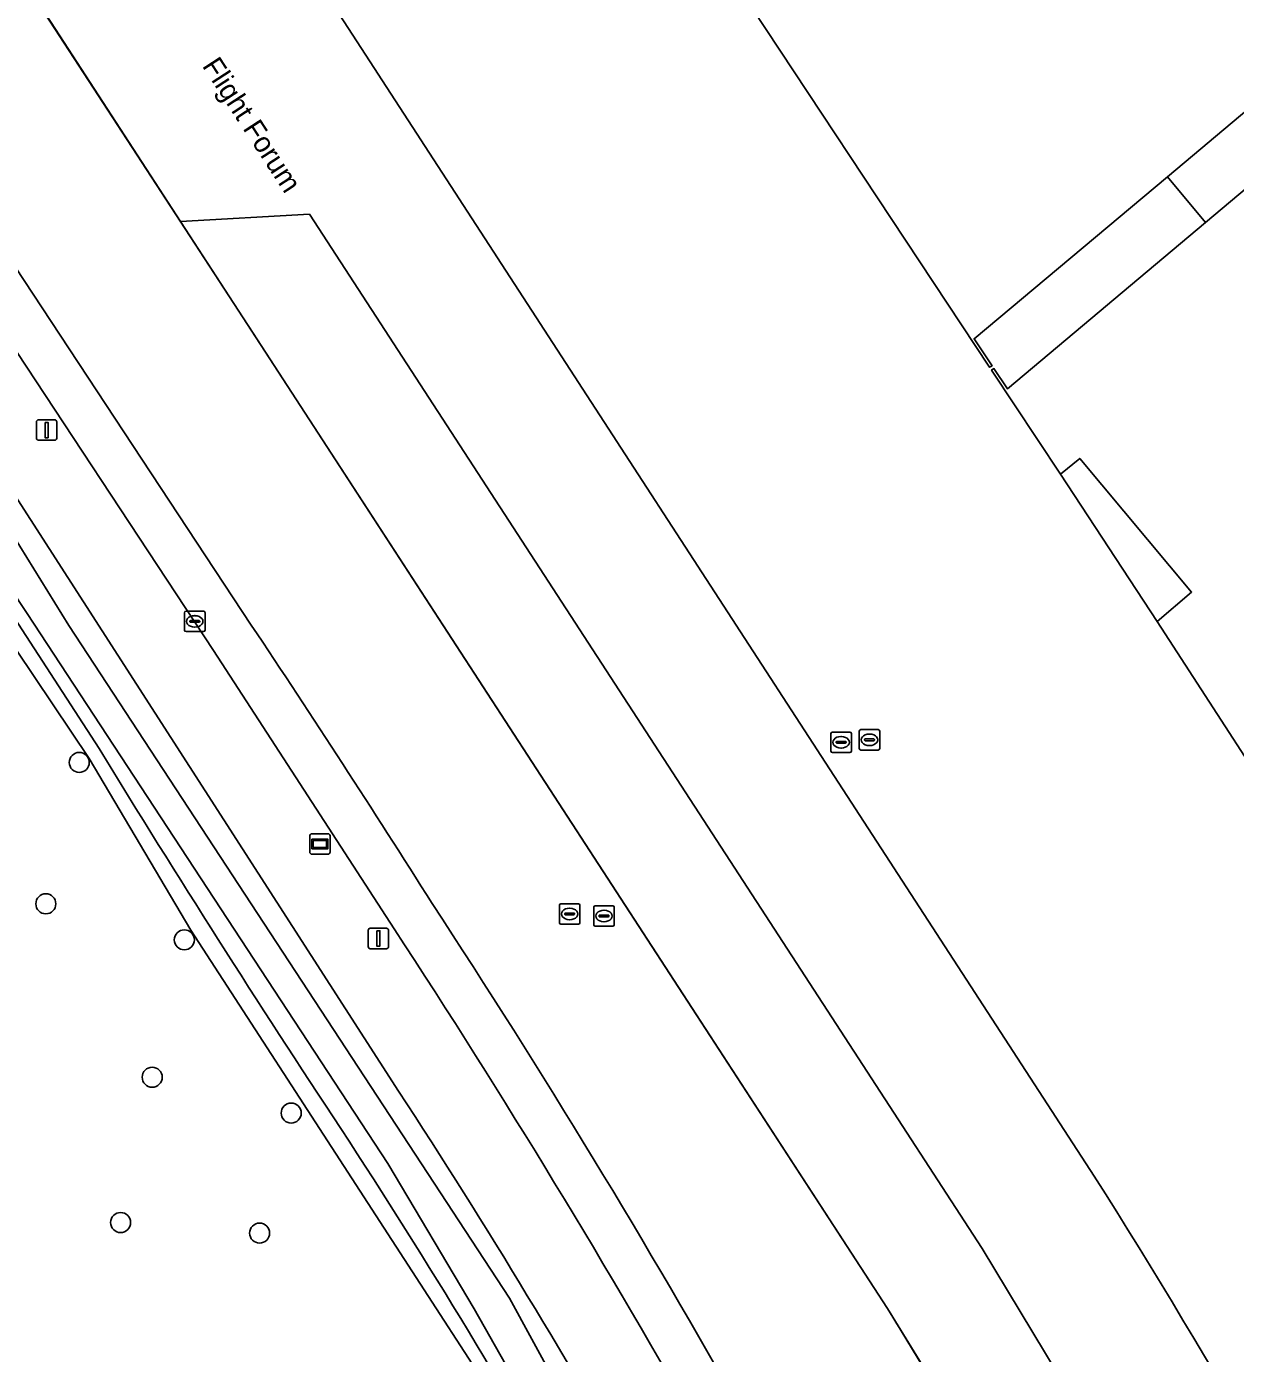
# Model space of a CAD drawing. Extents: x 155018 to 156648, y 383979 to 385733.
# Drawn here: x 156136.5 to 156195.5, y 384791.5 to 384856.3 of the extents above; entities that cross this region are included whole.
import ezdxf

# ---------------------------------------------------------------- set-up
doc = ezdxf.new("R2010")
doc.units = 0
for name, color, linetype in [('IMGEO_Boom', 7, 'Continuous'), ('IMGEO_Brandkraan', 7, 'Continuous'), ('IMGEO_Erf', 7, 'Continuous'), ('IMGEO_Groenvoorziening', 7, 'Continuous'), ('IMGEO_Lichtmast', 7, 'Continuous'), ('IMGEO_Lijnafwatering', 7, 'Continuous'), ('IMGEO_Oever', 7, 'Continuous'), ('IMGEO_Openbare_ruimte_label', 7, 'Continuous'), ('IMGEO_Pand', 7, 'Continuous'), ('IMGEO_Pand_overbouw', 7, 'Continuous'), ('IMGEO_Parkeervlak_gesloten', 7, 'Continuous'), ('IMGEO_Rijbaan_lokaal_gesloten', 7, 'Continuous'), ('IMGEO_Rijbaan_regionaal_gesloten', 7, 'Continuous'), ('IMGEO_Rioolput', 7, 'Continuous'), ('IMGEO_Verklikker', 7, 'Continuous'), ('IMGEO_Voetpad_open', 7, 'Continuous'), ('IMGEO_Waterloop', 7, 'Continuous')]:
    doc.layers.add(name, color=color, linetype=linetype)

msp = doc.modelspace()

# ---------------------------------------------------------------- linework, layer by layer
at = {"layer": 'IMGEO_Boom'}
for centre in [(156139.056, 384820.353), (156137.422, 384813.447), (156144.187, 384811.686), (156142.618, 384804.973), (156149.408, 384803.224), (156141.075, 384797.874), (156147.865, 384797.359)]:
    msp.add_circle(centre, 0.489, dxfattribs=at)
at = {"layer": 'IMGEO_Brandkraan'}
for p, q in [((156144.196, 384826.817), (156144.196, 384827.669)), ((156144.271, 384827.743), (156145.123, 384827.743)), ((156144.455, 384827.237), (156144.455, 384827.249)), ((156144.498, 384827.286), (156144.896, 384827.286)), ((156144.684, 384827.523), (156144.709, 384827.523)), ((156144.939, 384827.249), (156144.939, 384827.237)), ((156145.197, 384827.669), (156145.197, 384826.817)), ((156145.123, 384826.743), (156144.271, 384826.743)), ((156144.893, 384827.2), (156144.495, 384827.2)), ((156144.707, 384826.963), (156144.682, 384826.963))]:
    msp.add_line(p, q, dxfattribs=at)
for points in [[(156144.196, 384826.817), (156144.196, 384827.669)], [(156144.271, 384827.743), (156145.123, 384827.743)], [(156145.197, 384827.669), (156145.197, 384826.817)], [(156145.123, 384826.743), (156144.271, 384826.743)]]:
    msp.add_lwpolyline(points, dxfattribs=at)
for centre, radius, start, end in [((156144.273, 384827.667), 0.0765, 91.55205, 178.44795), ((156144.273, 384827.667), 0.0765, 91.55205, 178.44795), ((156144.495, 384827.246), 0.0403, 85.87752, 175.75265), ((156144.492, 384827.236), 0.0366, 178.93798, 274.71019), ((156144.896, 384827.243), 0.043, 264.86636, 352.45326), ((156144.9, 384827.248), 0.0386, 1.73085, 96.63898), ((156145.121, 384827.667), 0.0765, 1.55205, 88.44795), ((156145.121, 384827.667), 0.0765, 1.55205, 88.44795), ((156144.273, 384826.819), 0.0765, 181.55205, 268.44795), ((156144.273, 384826.819), 0.0765, 181.55205, 268.44795), ((156145.121, 384826.819), 0.0765, 271.55205, 358.44795), ((156145.121, 384826.819), 0.0765, 271.55205, 358.44795)]:
    msp.add_arc(centre, radius, start, end, dxfattribs=at)
for centre, major_axis, ratio, start_param, end_param in [((156144.683, 384827.243), (-0.387, 0.002), 0.722429, 4.712389, 7.853982), ((156144.708, 384827.243), (-0.39, 0.002), 0.717154, 1.570796, 4.712389)]:
    msp.add_ellipse(centre, major_axis=major_axis, ratio=ratio, start_param=start_param, end_param=end_param, dxfattribs=at)
at = {"layer": 'IMGEO_Erf'}
msp.add_lwpolyline([(156199.307, 384815.516), (156191.705, 384827.245), (156193.388, 384828.676), (156187.924, 384835.202), (156186.993, 384834.431), (156183.624, 384839.523), (156183.738, 384839.598), (156184.392, 384838.609), (156194.067, 384846.739), (156192.207, 384848.969), (156182.763, 384841.052), (156183.647, 384839.735), (156183.52, 384839.663), (156169.169, 384861.373), (156170.762, 384862.427), (156167.07, 384866.843), (156166.131, 384866.069), (156157.059, 384879.875), (156158.797, 384881.017), (156153.572, 384887.297), (156153.124, 384885.929), (156148.752, 384873.511), (156145.946, 384865.843), (156188.639, 384800.147)], dxfattribs=at)
msp.add_arc((155843.719, 384583.024), 407.568, 27.54466, 32.18992, dxfattribs=at)
at = {"layer": 'IMGEO_Groenvoorziening'}
for points in [[(156154.439, 384812.217), (156145.613, 384825.825), (156122.764, 384860.499)], [(156063.784, 384665.047), (156070.694, 384667.747), (156080.587, 384681.206), (156086.197, 384689.897), (156102.819, 384701.872), (156112.137, 384703.172), (156128.027, 384711.937), (156144.099, 384710.771), (156154.765, 384714.834), (156193.62, 384706.064), (156194.882, 384713.157), (156181.763, 384744.983), (156159.902, 384780.041), (156161.399, 384786.097), (156144.509, 384812.164), (156139.541, 384820.551), (156128.811, 384836.516), (156123.571, 384846.858), (156116.935, 384848.113), (156109.681, 384825.736), (156104.34, 384822.039), (156092.608, 384805.486), (156090.76, 384800.161)], [(156116.935, 384848.113), (156123.571, 384846.858), (156128.811, 384836.516), (156139.541, 384820.551), (156144.509, 384812.164), (156161.399, 384786.097), (156159.902, 384780.041), (156181.763, 384744.983), (156194.882, 384713.157), (156193.62, 384706.064), (156154.765, 384714.834), (156144.099, 384710.771), (156128.027, 384711.937), (156112.137, 384703.172), (156102.819, 384701.872), (156086.197, 384689.897), (156080.587, 384681.206), (156070.694, 384667.747), (156063.784, 384665.047)], [(156140.024, 384821.031), (156126.343, 384842.095), (156125.95, 384845.484), (156126.53, 384845.926), (156129.029, 384844.061), (156154.651, 384804.297)]]:
    msp.add_lwpolyline(points, dxfattribs=at)
for centre, radius, start, end in [((156668.156, 385143.951), 619.032, 211.443181, 213.480033), ((155782.708, 384568.883), 444.292, 25.63811, 33.2086), ((155856.399, 384609.663), 356.142, 29.32727, 33.12777), ((155857.056, 384610.065), 352.011, 29.32282, 33.13213)]:
    msp.add_arc(centre, radius, start, end, dxfattribs=at)
at = {"layer": 'IMGEO_Lichtmast'}
for p, q in [((156136.962, 384836.192), (156136.962, 384836.992)), ((156136.962, 384836.992), (156136.962, 384836.192)), ((156137.062, 384837.092), (156137.852, 384837.092)), ((156137.852, 384837.092), (156137.062, 384837.092)), ((156137.952, 384836.992), (156137.952, 384836.192)), ((156137.952, 384836.192), (156137.952, 384836.992)), ((156137.852, 384836.092), (156137.062, 384836.092)), ((156137.062, 384836.092), (156137.852, 384836.092)), ((156153.17, 384811.354), (156153.17, 384812.154)), ((156153.17, 384812.154), (156153.17, 384811.354)), ((156153.27, 384812.254), (156154.06, 384812.254)), ((156154.06, 384812.254), (156153.27, 384812.254)), ((156154.16, 384812.154), (156154.16, 384811.354)), ((156154.16, 384811.354), (156154.16, 384812.154)), ((156154.06, 384811.254), (156153.27, 384811.254)), ((156153.27, 384811.254), (156154.06, 384811.254))]:
    msp.add_line(p, q, dxfattribs=at)
for points in [[(156137.382, 384836.967), (156137.532, 384836.967), (156137.532, 384836.217), (156137.382, 384836.217), (156137.382, 384836.967)], [(156153.59, 384812.129), (156153.74, 384812.129), (156153.74, 384811.379), (156153.59, 384811.379), (156153.59, 384812.129)]]:
    msp.add_lwpolyline(points, dxfattribs=at)
for centre, start, end in [((156137.062, 384836.992), 90, 180), ((156137.062, 384836.992), 90, 180), ((156137.852, 384836.992), 0, 90), ((156137.852, 384836.992), 360, 90), ((156137.062, 384836.192), 180, 270), ((156137.062, 384836.192), 180, 270), ((156137.852, 384836.192), 270, 0), ((156137.852, 384836.192), 270, 0), ((156153.27, 384812.154), 90, 180), ((156153.27, 384812.154), 90, 180), ((156154.06, 384812.154), 0, 90), ((156154.06, 384812.154), 360, 90), ((156153.27, 384811.354), 180, 270), ((156153.27, 384811.354), 180, 270), ((156154.06, 384811.354), 270, 0), ((156154.06, 384811.354), 270, 0)]:
    msp.add_arc(centre, 0.1, start, end, dxfattribs=at)
at = {"layer": 'IMGEO_Lijnafwatering'}
for points in [[(156147.305, 384841.699), (156136.68, 384858.038)], [(156157.929, 384825.36), (156147.305, 384841.699)], [(156168.554, 384809.02), (156157.929, 384825.36)], [(156179.155, 384792.666), (156178.948, 384793.003), (156178.74, 384793.339), (156178.532, 384793.676), (156168.554, 384809.02)], [(156189.008, 384775.852), (156185.803, 384781.503), (156182.518, 384787.108), (156179.155, 384792.666)]]:
    msp.add_lwpolyline(points, dxfattribs=at)
at = {"layer": 'IMGEO_Oever'}
for points in [[(156154.651, 384804.297), (156129.029, 384844.061), (156126.53, 384845.926), (156125.95, 384845.484), (156126.343, 384842.095), (156140.024, 384821.031)], [(156164.255, 384783.219), (156158.352, 384793.665), (156154.127, 384800.757), (156136.505, 384827.636), (156126.824, 384842.243), (156126.909, 384843.602), (156127.121, 384844.239), (156127.97, 384843.941), (156128.947, 384842.54), (156138.544, 384827.041), (156160.072, 384794.175), (156165.72, 384783.814)]]:
    msp.add_lwpolyline(points, dxfattribs=at)
for centre, radius, start, end in [((156668.156, 385143.951), 619.032, 211.443181, 213.480033), ((155856.399, 384609.663), 356.142, 29.32727, 33.12777), ((155857.056, 384610.065), 352.011, 29.32282, 33.13213)]:
    msp.add_arc(centre, radius, start, end, dxfattribs=at)
at = {"layer": 'IMGEO_Pand'}
for points in [[(156165.069, 384920.619), (156153.572, 384887.297), (156158.797, 384881.017), (156157.059, 384879.875), (156166.131, 384866.069), (156167.07, 384866.843), (156170.762, 384862.427), (156169.169, 384861.373), (156183.52, 384839.663), (156183.647, 384839.735), (156182.763, 384841.052), (156192.207, 384848.969), (156196.184, 384852.302), (156232.466, 384882.716), (156213.297, 384905.762), (156214.39, 384906.695), (156179.317, 384948.681)], [(156280.844, 384827.932), (156237.696, 384879.354), (156235.702, 384881.727), (156198.039, 384850.077), (156194.067, 384846.739), (156184.392, 384838.609), (156183.738, 384839.598), (156183.624, 384839.523), (156186.993, 384834.431), (156187.924, 384835.202), (156193.388, 384828.676), (156191.705, 384827.245), (156199.307, 384815.516), (156199.863, 384815.848), (156202.424, 384812.813), (156201.426, 384812.169), (156206.27, 384804.276), (156208.558, 384800.4), (156215.343, 384788.409)]]:
    msp.add_lwpolyline(points, dxfattribs=at)
msp.add_lwpolyline([(156194.067, 384846.739), (156198.039, 384850.077), (156196.184, 384852.302), (156192.207, 384848.969)], close=True, dxfattribs=at)
at = {"layer": 'IMGEO_Pand_overbouw'}
msp.add_lwpolyline([(156186.993, 384834.431), (156191.705, 384827.245), (156193.388, 384828.676), (156187.924, 384835.202)], close=True, dxfattribs=at)
at = {"layer": 'IMGEO_Parkeervlak_gesloten'}
for points in [[(156255.201, 384638.385), (156249.003, 384648.212), (156243.643, 384658.521), (156241.948, 384661.961), (156240.333, 384665.439), (156238.8, 384668.954), (156237.365, 384672.463), (156236.011, 384676.004), (156234.74, 384679.575), (156226.074, 384706.301), (156223.759, 384713.208), (156218.652, 384726.412), (156213.156, 384739.459), (156207.274, 384752.336), (156204.643, 384757.76), (156201.954, 384763.155), (156199.208, 384768.521), (156194.075, 384778.007), (156188.723, 384787.371), (156183.156, 384796.609), (156150.3, 384847.136), (156144.003, 384846.776)], [(156144.003, 384846.776), (156178.532, 384793.676)]]:
    msp.add_lwpolyline(points, dxfattribs=at)
msp.add_arc((155787.745, 384552.001), 459.479, 27.75628, 31.73393, dxfattribs=at)
at = {"layer": 'IMGEO_Rijbaan_lokaal_gesloten'}
for points in [[(156188.639, 384800.147), (156145.946, 384865.843), (156148.752, 384873.511), (156153.124, 384885.929), (156153.572, 384887.297), (156165.069, 384920.619), (156168.503, 384930.433), (156170.794, 384937.028), (156170.836, 384937.151), (156172.174, 384941.061), (156172.709, 384942.669), (156173.417, 384951.207), (156172.912, 384954.155), (156171.51, 384957.261), (156170.481, 384959.01), (156161.907, 384969.277), (156154.191, 384978.464), (156151.744, 384980.933), (156149.024, 384982.844), (156147.07, 384983.841)], [(156093.629, 384937.193), (156100.23, 384925.664), (156107.134, 384914.315), (156111.656, 384906.969), (156116.237, 384899.66), (156120.875, 384892.387), (156132.952, 384873.815), (156126.687, 384873.406), (156144.003, 384846.776), (156150.3, 384847.136), (156183.156, 384796.609), (156188.723, 384787.371)]]:
    msp.add_lwpolyline(points, dxfattribs=at)
msp.add_arc((155843.719, 384583.024), 407.568, 27.54466, 32.18992, dxfattribs=at)
at = {"layer": 'IMGEO_Rijbaan_regionaal_gesloten'}
for points in [[(156101.888, 384888.964), (156105.932, 384890.773), (156107.263, 384887.8), (156107.9, 384886.303), (156108.435, 384884.779), (156109.048, 384882.878), (156110.146, 384883.543), (156110.261, 384883.612), (156112.32, 384880.256), (156123.499, 384863.355), (156123.904, 384862.81), (156147.458, 384827.064)], [(156178.532, 384793.676), (156144.003, 384846.776), (156126.687, 384873.406), (156116.278, 384889.413)]]:
    msp.add_lwpolyline(points, dxfattribs=at)
for centre, radius, start, end in [((155612.157, 384469.719), 643.616, 32.282285, 33.725444), ((155788.034, 384572.173), 440.266, 25.56406, 33.23454), ((155787.745, 384552.001), 459.479, 27.75628, 31.73393)]:
    msp.add_arc(centre, radius, start, end, dxfattribs=at)
at = {"layer": 'IMGEO_Rioolput'}
for p, q in [((156175.77, 384820.91), (156175.77, 384821.762)), ((156175.845, 384821.836), (156176.697, 384821.836)), ((156176.258, 384821.616), (156176.283, 384821.616)), ((156176.771, 384821.762), (156176.771, 384820.91)), ((156177.154, 384821.031), (156177.154, 384821.883)), ((156177.229, 384821.957), (156178.081, 384821.957)), ((156177.413, 384821.451), (156177.413, 384821.463)), ((156177.851, 384821.414), (156177.453, 384821.414)), ((156177.456, 384821.5), (156177.854, 384821.5)), ((156177.642, 384821.737), (156177.667, 384821.737)), ((156177.897, 384821.463), (156177.897, 384821.451)), ((156178.155, 384821.883), (156178.155, 384821.031)), ((156176.697, 384820.836), (156175.845, 384820.836)), ((156176.029, 384821.33), (156176.029, 384821.342)), ((156176.467, 384821.293), (156176.069, 384821.293)), ((156176.072, 384821.379), (156176.47, 384821.379)), ((156176.281, 384821.056), (156176.256, 384821.056)), ((156176.513, 384821.342), (156176.513, 384821.33)), ((156178.081, 384820.957), (156177.229, 384820.957)), ((156177.665, 384821.177), (156177.64, 384821.177)), ((156162.51, 384812.524), (156162.51, 384813.376)), ((156162.585, 384813.45), (156163.437, 384813.45)), ((156162.812, 384812.993), (156163.21, 384812.993)), ((156162.998, 384813.23), (156163.023, 384813.23)), ((156163.511, 384813.376), (156163.511, 384812.524)), ((156164.186, 384812.424), (156164.186, 384813.276)), ((156164.261, 384813.35), (156165.113, 384813.35)), ((156164.674, 384813.13), (156164.699, 384813.13)), ((156165.187, 384813.276), (156165.187, 384812.424)), ((156163.437, 384812.45), (156162.585, 384812.45)), ((156162.769, 384812.944), (156162.769, 384812.956)), ((156163.207, 384812.907), (156162.809, 384812.907)), ((156163.021, 384812.67), (156162.996, 384812.67)), ((156163.253, 384812.956), (156163.253, 384812.944)), ((156165.113, 384812.35), (156164.261, 384812.35)), ((156164.445, 384812.844), (156164.445, 384812.856)), ((156164.883, 384812.807), (156164.485, 384812.807)), ((156164.488, 384812.893), (156164.886, 384812.893)), ((156164.697, 384812.57), (156164.672, 384812.57)), ((156164.929, 384812.856), (156164.929, 384812.844))]:
    msp.add_line(p, q, dxfattribs=at)
for points in [[(156175.77, 384820.91), (156175.77, 384821.762)], [(156175.845, 384821.836), (156176.697, 384821.836)], [(156176.771, 384821.762), (156176.771, 384820.91)], [(156177.154, 384821.031), (156177.154, 384821.883)], [(156177.229, 384821.957), (156178.081, 384821.957)], [(156178.155, 384821.883), (156178.155, 384821.031)], [(156176.697, 384820.836), (156175.845, 384820.836)], [(156178.081, 384820.957), (156177.229, 384820.957)], [(156162.51, 384812.524), (156162.51, 384813.376)], [(156162.585, 384813.45), (156163.437, 384813.45)], [(156163.511, 384813.376), (156163.511, 384812.524)], [(156164.186, 384812.424), (156164.186, 384813.276)], [(156164.261, 384813.35), (156165.113, 384813.35)], [(156165.187, 384813.276), (156165.187, 384812.424)], [(156163.437, 384812.45), (156162.585, 384812.45)], [(156165.113, 384812.35), (156164.261, 384812.35)]]:
    msp.add_lwpolyline(points, dxfattribs=at)
for centre, radius, start, end in [((156175.847, 384821.76), 0.0765, 91.55205, 178.44795), ((156175.847, 384821.76), 0.0765, 91.55205, 178.44795), ((156176.695, 384821.76), 0.0765, 1.55205, 88.44795), ((156176.695, 384821.76), 0.0765, 1.55205, 88.44795), ((156177.231, 384821.881), 0.0765, 91.55205, 178.44795), ((156177.231, 384821.881), 0.0765, 91.55205, 178.44795), ((156177.453, 384821.46), 0.0403, 85.87752, 175.75265), ((156177.45, 384821.45), 0.0366, 178.93798, 274.71019), ((156177.854, 384821.457), 0.043, 264.86636, 352.45326), ((156177.858, 384821.462), 0.0386, 1.73085, 96.63898), ((156178.079, 384821.881), 0.0765, 1.55205, 88.44795), ((156178.079, 384821.881), 0.0765, 1.55205, 88.44795), ((156175.847, 384820.912), 0.0765, 181.55205, 268.44795), ((156175.847, 384820.912), 0.0765, 181.55205, 268.44795), ((156176.069, 384821.339), 0.0403, 85.87752, 175.75265), ((156176.066, 384821.329), 0.0366, 178.93798, 274.71019), ((156176.47, 384821.336), 0.043, 264.86636, 352.45326), ((156176.474, 384821.341), 0.0386, 1.73085, 96.63898), ((156176.695, 384820.912), 0.0765, 271.55205, 358.44795), ((156176.695, 384820.912), 0.0765, 271.55205, 358.44795), ((156177.231, 384821.033), 0.0765, 181.55205, 268.44795), ((156177.231, 384821.033), 0.0765, 181.55205, 268.44795), ((156178.079, 384821.033), 0.0765, 271.55205, 358.44795), ((156178.079, 384821.033), 0.0765, 271.55205, 358.44795), ((156162.587, 384813.374), 0.0765, 91.55205, 178.44795), ((156162.587, 384813.374), 0.0765, 91.55205, 178.44795), ((156162.809, 384812.953), 0.0403, 85.87752, 175.75265), ((156163.214, 384812.955), 0.0386, 1.73085, 96.63898), ((156163.435, 384813.374), 0.0765, 1.55205, 88.44795), ((156163.435, 384813.374), 0.0765, 1.55205, 88.44795), ((156164.263, 384813.274), 0.0765, 91.55205, 178.44795), ((156164.263, 384813.274), 0.0765, 91.55205, 178.44795), ((156165.111, 384813.274), 0.0765, 1.55205, 88.44795), ((156165.111, 384813.274), 0.0765, 1.55205, 88.44795), ((156162.587, 384812.526), 0.0765, 181.55205, 268.44795), ((156162.587, 384812.526), 0.0765, 181.55205, 268.44795), ((156162.806, 384812.943), 0.0366, 178.93798, 274.71019), ((156163.21, 384812.95), 0.043, 264.86636, 352.45326), ((156163.435, 384812.526), 0.0765, 271.55205, 358.44795), ((156163.435, 384812.526), 0.0765, 271.55205, 358.44795), ((156164.263, 384812.426), 0.0765, 181.55205, 268.44795), ((156164.263, 384812.426), 0.0765, 181.55205, 268.44795), ((156164.485, 384812.853), 0.0403, 85.87752, 175.75265), ((156164.482, 384812.843), 0.0366, 178.93798, 274.71019), ((156164.886, 384812.85), 0.043, 264.86636, 352.45326), ((156164.89, 384812.855), 0.0386, 1.73085, 96.63898), ((156165.111, 384812.426), 0.0765, 271.55205, 358.44795), ((156165.111, 384812.426), 0.0765, 271.55205, 358.44795)]:
    msp.add_arc(centre, radius, start, end, dxfattribs=at)
for centre, major_axis, ratio, start_param, end_param in [((156176.257, 384821.336), (-0.387, 0.002), 0.722429, 4.712389, 7.853982), ((156176.282, 384821.336), (-0.39, 0.002), 0.717154, 1.570796, 4.712389), ((156177.641, 384821.457), (-0.387, 0.002), 0.722429, 4.712389, 7.853982), ((156177.666, 384821.457), (-0.39, 0.002), 0.717154, 1.570796, 4.712389), ((156162.997, 384812.95), (-0.387, 0.002), 0.722429, 4.712389, 7.853982), ((156163.022, 384812.95), (-0.39, 0.002), 0.717154, 1.570796, 4.712389), ((156164.673, 384812.85), (-0.387, 0.002), 0.722429, 4.712389, 7.853982), ((156164.698, 384812.85), (-0.39, 0.002), 0.717154, 1.570796, 4.712389)]:
    msp.add_ellipse(centre, major_axis=major_axis, ratio=ratio, start_param=start_param, end_param=end_param, dxfattribs=at)
at = {"layer": 'IMGEO_Verklikker'}
for p, q in [((156150.415, 384816.869), (156151.205, 384816.869)), ((156151.205, 384816.869), (156150.415, 384816.869)), ((156150.315, 384815.969), (156150.315, 384816.769)), ((156150.315, 384816.769), (156150.315, 384815.969)), ((156151.305, 384816.769), (156151.305, 384815.969)), ((156151.305, 384815.969), (156151.305, 384816.769)), ((156151.205, 384815.869), (156150.415, 384815.869)), ((156150.415, 384815.869), (156151.205, 384815.869))]:
    msp.add_line(p, q, dxfattribs=at)
for points in [[(156150.416, 384816.601), (156151.204, 384816.601), (156151.204, 384816.137), (156150.416, 384816.137), (156150.416, 384816.601)], [(156150.481, 384816.536), (156150.481, 384816.202), (156151.139, 384816.202), (156151.139, 384816.536), (156150.481, 384816.536)]]:
    msp.add_lwpolyline(points, dxfattribs=at)
for centre, start, end in [((156150.415, 384816.769), 90, 180), ((156150.415, 384816.769), 90, 180), ((156151.205, 384816.769), 0, 90), ((156151.205, 384816.769), 360, 90), ((156150.415, 384815.969), 180, 270), ((156150.415, 384815.969), 180, 270), ((156151.205, 384815.969), 270, 0), ((156151.205, 384815.969), 270, 0)]:
    msp.add_arc(centre, 0.1, start, end, dxfattribs=at)
at = {"layer": 'IMGEO_Voetpad_open'}
msp.add_lwpolyline([(156147.458, 384827.064), (156123.904, 384862.81), (156123.499, 384863.355), (156123.323, 384863.17), (156110.429, 384876.14), (156110.874, 384873.792), (156111.09, 384872.364), (156122.764, 384860.499), (156145.613, 384825.825), (156154.439, 384812.217)], dxfattribs=at)
for centre, radius, start, end in [((155612.157, 384469.719), 643.616, 32.282285, 33.725444), ((155788.034, 384572.173), 440.266, 25.56406, 33.23454), ((155782.708, 384568.883), 444.292, 25.63811, 33.2086)]:
    msp.add_arc(centre, radius, start, end, dxfattribs=at)
at = {"layer": 'IMGEO_Waterloop'}
msp.add_lwpolyline([(156165.72, 384783.814), (156160.072, 384794.175), (156138.544, 384827.041), (156128.947, 384842.54), (156127.97, 384843.941), (156127.121, 384844.239), (156126.909, 384843.602), (156126.824, 384842.243), (156136.505, 384827.636), (156154.127, 384800.757), (156158.352, 384793.665), (156164.255, 384783.219)], dxfattribs=at)

# ---------------------------------------------------------------- texts
at = {"layer": 'IMGEO_Openbare_ruimte_label'}
msp.add_text('Flight Forum', height=1, rotation=303.03828, dxfattribs=at).set_placement((156145.031, 384854.381))

doc.saveas('drawing.dxf')
